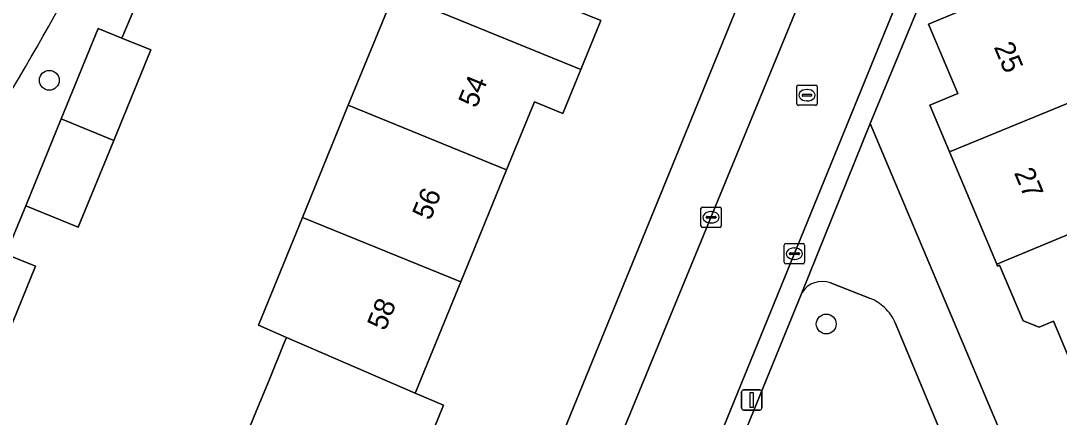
# Model space of a CAD drawing. Extents: x 157767 to 159172, y 387839 to 389425.
# Drawn here: x 158763.2 to 158814.4, y 388577 to 388596.5 of the extents above; entities that cross this region are included whole.
import ezdxf

# ---------------------------------------------------------------- set-up
doc = ezdxf.new("R2010")
doc.units = 0
for name, color, linetype in [('IMGEO_Boom', 7, 'Continuous'), ('IMGEO_Erf', 7, 'Continuous'), ('IMGEO_Fietspad_gesloten', 7, 'Continuous'), ('IMGEO_Groenvoorziening', 7, 'Continuous'), ('IMGEO_Kolk', 7, 'Continuous'), ('IMGEO_Lichtmast', 7, 'Continuous'), ('IMGEO_Pand', 7, 'Continuous'), ('IMGEO_Pand_nummerreeks', 7, 'Continuous'), ('IMGEO_Rijbaan_lokaal_open', 7, 'Continuous'), ('IMGEO_Rioolput', 7, 'Continuous'), ('IMGEO_Voetpad_open', 7, 'Continuous')]:
    doc.layers.add(name, color=color, linetype=linetype)

msp = doc.modelspace()

# ---------------------------------------------------------------- linework, layer by layer
at = {"layer": 'IMGEO_Boom'}
for centre in [(158764.601, 388593.611), (158802.883, 388581.592)]:
    msp.add_circle(centre, 0.489, dxfattribs=at)
at = {"layer": 'IMGEO_Erf'}
for points in [[(158783.858, 388561.402), (158804.806, 388612.677), (158808.275, 388621.169), (158805.129, 388622.461), (158802.748, 388623.326), (158800.611, 388618.096), (158802.231, 388617.434), (158801.395, 388615.388), (158799.774, 388616.05), (158797.641, 388610.829), (158796.237, 388611.403), (158794.034, 388606.012), (158791.751, 388600.423), (158790.401, 388597.12), (158791.775, 388596.558), (158790.79, 388594.148), (158789.903, 388591.976), (158788.502, 388592.548), (158787.131, 388589.192), (158784.872, 388583.665), (158782.68, 388578.3), (158782.634, 388578.188), (158784.028, 388577.585), (158781.784, 388572.09)], [(158811.648, 388607.468), (158809.197, 388601.531), (158805.049, 388591.482), (158827.692, 388537.782), (158830.135, 388538.835), (158851.194, 388547.689), (158848.19, 388554.823), (158853.199, 388556.956), (158856.214, 388549.827), (158857.186, 388550.238), (158837.723, 388596.325)], [(158814.955, 388579.663), (158814.087, 388581.728), (158813.377, 388581.43), (158812.577, 388581.756), (158811.426, 388584.493), (158811.325, 388584.45), (158811.283, 388584.551), (158808.959, 388590.079), (158807.99, 388592.384), (158809.359, 388592.959), (158807.921, 388596.381), (158810.845, 388597.61), (158809.785, 388600.132), (158816.357, 388602.895)], [(158769.145, 388597.982), (158768.177, 388595.691), (158769.597, 388595.111), (158767.773, 388590.648), (158766.021, 388586.361), (158763.438, 388587.417), (158762.463, 388585.041), (158763.914, 388584.449), (158762.131, 388580.08)], [(158774.028, 388575.404), (158774.897, 388577.53), (158775.427, 388578.828), (158776.177, 388580.663), (158776.288, 388580.935), (158774.901, 388581.535), (158777.073, 388586.85), (158779.332, 388592.378), (158781.59, 388597.906)]]:
    msp.add_lwpolyline(points, dxfattribs=at)
at = {"layer": 'IMGEO_Fietspad_gesloten'}
msp.add_arc((158664.292, 388652.472), 114.954, 326.11414, 335.35538, dxfattribs=at)
at = {"layer": 'IMGEO_Groenvoorziening'}
for points in [[(158805.02, 388582.866), (158803.087, 388583.615)], [(158801.681, 388583.135), (158796.412, 388570.214), (158803.795, 388570.017), (158804.93, 388569.986), (158811.209, 388569.819), (158806.295, 388581.625)]]:
    msp.add_lwpolyline(points, dxfattribs=at)
for centre, radius, start, end in [((158802.673, 388582.528), 1.163, 69.1484, 148.5508), ((158804.202, 388580.749), 2.27, 46.7074, 68.864), ((158804.188, 388580.74), 2.285, 22.7692, 46.5981)]:
    msp.add_arc(centre, radius, start, end, dxfattribs=at)
at = {"layer": 'IMGEO_Kolk'}
for p, q in [((158796.708, 388586.429), (158796.708, 388587.281)), ((158796.783, 388587.355), (158797.635, 388587.355)), ((158797.196, 388587.135), (158797.221, 388587.135)), ((158797.709, 388587.281), (158797.709, 388586.429)), ((158796.967, 388586.849), (158796.967, 388586.861)), ((158797.405, 388586.812), (158797.007, 388586.812)), ((158797.01, 388586.898), (158797.408, 388586.898)), ((158797.451, 388586.861), (158797.451, 388586.849)), ((158797.635, 388586.355), (158796.783, 388586.355)), ((158797.219, 388586.575), (158797.194, 388586.575)), ((158800.814, 388584.635), (158800.814, 388585.487)), ((158800.889, 388585.561), (158801.741, 388585.561)), ((158801.116, 388585.104), (158801.514, 388585.104)), ((158801.302, 388585.341), (158801.327, 388585.341)), ((158801.815, 388585.487), (158801.815, 388584.635)), ((158801.073, 388585.055), (158801.073, 388585.067)), ((158801.511, 388585.018), (158801.113, 388585.018)), ((158801.325, 388584.781), (158801.3, 388584.781)), ((158801.557, 388585.067), (158801.557, 388585.055)), ((158801.741, 388584.561), (158800.889, 388584.561))]:
    msp.add_line(p, q, dxfattribs=at)
for points in [[(158796.708, 388586.429), (158796.708, 388587.281)], [(158796.783, 388587.355), (158797.635, 388587.355)], [(158797.709, 388587.281), (158797.709, 388586.429)], [(158797.635, 388586.355), (158796.783, 388586.355)], [(158800.814, 388584.635), (158800.814, 388585.487)], [(158800.889, 388585.561), (158801.741, 388585.561)], [(158801.815, 388585.487), (158801.815, 388584.635)], [(158801.741, 388584.561), (158800.889, 388584.561)]]:
    msp.add_lwpolyline(points, dxfattribs=at)
for centre, radius, start, end in [((158796.785, 388587.279), 0.0765, 91.552, 178.448), ((158796.785, 388587.279), 0.0765, 91.552, 178.448), ((158797.633, 388587.279), 0.0765, 1.552, 88.448), ((158797.633, 388587.279), 0.0765, 1.552, 88.448), ((158797.007, 388586.858), 0.0403, 85.8775, 175.7526), ((158797.004, 388586.848), 0.0366, 178.938, 274.7102), ((158797.408, 388586.855), 0.043, 264.8664, 352.4533), ((158797.412, 388586.86), 0.0386, 1.7309, 96.639), ((158796.785, 388586.431), 0.0765, 181.552, 268.448), ((158796.785, 388586.431), 0.0765, 181.552, 268.448), ((158797.633, 388586.431), 0.0765, 271.552, 358.448), ((158797.633, 388586.431), 0.0765, 271.552, 358.448), ((158800.891, 388585.485), 0.0765, 91.552, 178.448), ((158800.891, 388585.485), 0.0765, 91.552, 178.448), ((158801.113, 388585.064), 0.0403, 85.8775, 175.7526), ((158801.518, 388585.066), 0.0386, 1.7309, 96.639), ((158801.739, 388585.485), 0.0765, 1.552, 88.448), ((158801.739, 388585.485), 0.0765, 1.552, 88.448), ((158800.891, 388584.637), 0.0765, 181.552, 268.448), ((158800.891, 388584.637), 0.0765, 181.552, 268.448), ((158801.11, 388585.054), 0.0366, 178.938, 274.7102), ((158801.514, 388585.061), 0.043, 264.8664, 352.4533), ((158801.739, 388584.637), 0.0765, 271.552, 358.448), ((158801.739, 388584.637), 0.0765, 271.552, 358.448)]:
    msp.add_arc(centre, radius, start, end, dxfattribs=at)
for centre, major_axis, ratio, start_param, end_param in [((158797.195, 388586.855), (-0.387, 0.002), 0.722429, 4.712389, 7.853982), ((158797.22, 388586.855), (-0.39, 0.002), 0.717154, 1.570796, 4.712389), ((158801.301, 388585.061), (-0.387, 0.002), 0.722429, 4.712389, 7.853982), ((158801.326, 388585.061), (-0.39, 0.002), 0.717154, 1.570796, 4.712389)]:
    msp.add_ellipse(centre, major_axis=major_axis, ratio=ratio, start_param=start_param, end_param=end_param, dxfattribs=at)
at = {"layer": 'IMGEO_Lichtmast'}
for p, q in [((158798.712, 388577.445), (158798.712, 388578.245)), ((158798.712, 388578.245), (158798.712, 388577.445)), ((158798.812, 388578.345), (158799.602, 388578.345)), ((158799.602, 388578.345), (158798.812, 388578.345)), ((158799.702, 388578.245), (158799.702, 388577.445)), ((158799.702, 388577.445), (158799.702, 388578.245)), ((158799.602, 388577.345), (158798.812, 388577.345)), ((158798.812, 388577.345), (158799.602, 388577.345))]:
    msp.add_line(p, q, dxfattribs=at)
msp.add_lwpolyline([(158799.132, 388578.22), (158799.282, 388578.22), (158799.282, 388577.47), (158799.132, 388577.47), (158799.132, 388578.22)], dxfattribs=at)
for centre, start, end in [((158798.812, 388578.245), 90, 180), ((158798.812, 388578.245), 90, 180), ((158799.602, 388578.245), 0, 90), ((158799.602, 388578.245), 360, 90), ((158798.812, 388577.445), 180, 270), ((158798.812, 388577.445), 180, 270), ((158799.602, 388577.445), 270, 0), ((158799.602, 388577.445), 270, 0)]:
    msp.add_arc(centre, 0.1, start, end, dxfattribs=at)
at = {"layer": 'IMGEO_Pand'}
for points in [[(158790.79, 388594.148), (158791.775, 388596.558), (158790.401, 388597.12), (158791.751, 388600.423), (158783.946, 388603.671), (158781.59, 388597.906)], [(158808.959, 388590.079), (158816.998, 388593.379), (158820.931, 388595.116), (158817.941, 388602.23), (158816.357, 388602.895), (158809.785, 388600.132), (158810.845, 388597.61), (158807.921, 388596.381), (158809.359, 388592.959), (158807.99, 388592.384)], [(158787.131, 388589.192), (158788.502, 388592.548), (158789.903, 388591.976), (158790.79, 388594.148), (158781.59, 388597.906), (158779.332, 388592.378)], [(158767.773, 388590.648), (158769.597, 388595.111), (158768.177, 388595.691), (158767.013, 388596.167), (158765.189, 388591.704)], [(158820.931, 388595.116), (158816.998, 388593.379), (158808.959, 388590.079), (158811.283, 388584.551), (158820.529, 388588.397), (158820.721, 388588.474), (158823.275, 388589.539)], [(158787.131, 388589.192), (158779.332, 388592.378), (158777.073, 388586.85), (158784.872, 388583.665)], [(158767.773, 388590.648), (158765.189, 388591.704), (158763.438, 388587.417), (158766.021, 388586.361)], [(158820.529, 388588.397), (158811.283, 388584.551), (158811.325, 388584.45), (158811.426, 388584.493), (158812.577, 388581.756), (158813.377, 388581.43), (158814.087, 388581.728), (158814.955, 388579.663), (158823.017, 388583.013), (158820.721, 388588.474)], [(158784.872, 388583.665), (158777.073, 388586.85), (158774.901, 388581.535), (158776.288, 388580.935), (158782.634, 388578.188), (158782.68, 388578.3)], [(158763.914, 388584.449), (158762.463, 388585.041), (158761.318, 388585.508), (158759.533, 388581.136), (158760.053, 388580.925), (158762.131, 388580.08)], [(158784.028, 388577.585), (158782.634, 388578.188), (158776.288, 388580.935), (158776.177, 388580.663), (158775.427, 388578.828), (158774.897, 388577.53), (158774.028, 388575.404), (158773.972, 388575.267), (158781.784, 388572.09)]]:
    msp.add_lwpolyline(points, close=True, dxfattribs=at)
at = {"layer": 'IMGEO_Rijbaan_lokaal_open'}
msp.add_lwpolyline([(158807.372, 388611.628), (158796.251, 388584.524), (158787.522, 388563.315), (158791.734, 388561.582), (158798.024, 388576.976), (158811.331, 388609.661)], dxfattribs=at)
at = {"layer": 'IMGEO_Rioolput'}
for p, q in [((158801.433, 388592.45), (158801.433, 388593.302)), ((158801.508, 388593.376), (158802.36, 388593.376)), ((158802.434, 388593.302), (158802.434, 388592.45)), ((158801.692, 388592.87), (158801.692, 388592.882)), ((158802.13, 388592.833), (158801.732, 388592.833)), ((158801.735, 388592.919), (158802.133, 388592.919)), ((158801.921, 388593.156), (158801.946, 388593.156)), ((158802.176, 388592.882), (158802.176, 388592.87)), ((158802.36, 388592.376), (158801.508, 388592.376)), ((158801.944, 388592.596), (158801.919, 388592.596))]:
    msp.add_line(p, q, dxfattribs=at)
for points in [[(158801.433, 388592.45), (158801.433, 388593.302)], [(158801.508, 388593.376), (158802.36, 388593.376)], [(158802.434, 388593.302), (158802.434, 388592.45)], [(158802.36, 388592.376), (158801.508, 388592.376)]]:
    msp.add_lwpolyline(points, dxfattribs=at)
for centre, radius, start, end in [((158801.51, 388593.3), 0.0765, 91.552, 178.448), ((158801.51, 388593.3), 0.0765, 91.552, 178.448), ((158802.358, 388593.3), 0.0765, 1.552, 88.448), ((158802.358, 388593.3), 0.0765, 1.552, 88.448), ((158801.732, 388592.879), 0.0403, 85.8775, 175.7526), ((158801.729, 388592.869), 0.0366, 178.938, 274.7102), ((158802.133, 388592.876), 0.043, 264.8664, 352.4533), ((158802.137, 388592.881), 0.0386, 1.7309, 96.639), ((158801.51, 388592.452), 0.0765, 181.552, 268.448), ((158801.51, 388592.452), 0.0765, 181.552, 268.448), ((158802.358, 388592.452), 0.0765, 271.552, 358.448), ((158802.358, 388592.452), 0.0765, 271.552, 358.448)]:
    msp.add_arc(centre, radius, start, end, dxfattribs=at)
for centre, major_axis, ratio, start_param, end_param in [((158801.92, 388592.876), (-0.387, 0.002), 0.722429, 4.712389, 7.853982), ((158801.945, 388592.876), (-0.39, 0.002), 0.717154, 1.570796, 4.712389)]:
    msp.add_ellipse(centre, major_axis=major_axis, ratio=ratio, start_param=start_param, end_param=end_param, dxfattribs=at)
at = {"layer": 'IMGEO_Voetpad_open'}
for points in [[(158823.032, 388655.085), (158824.169, 388657.847), (158820.14, 388659.525), (158805.658, 388623.767), (158805.129, 388622.461), (158808.275, 388621.169), (158804.806, 388612.677), (158783.858, 388561.402), (158786.468, 388560.754), (158787.522, 388563.315), (158796.251, 388584.524), (158807.372, 388611.628)], [(158753.405, 388580.089), (158757.611, 388576.443), (158757.752, 388576.771), (158759.533, 388581.136), (158761.318, 388585.508), (158762.463, 388585.041), (158763.438, 388587.417), (158765.189, 388591.704), (158767.013, 388596.167), (158768.177, 388595.691), (158769.145, 388597.982), (158770.893, 388602.273), (158772.737, 388606.8), (158773.744, 388609.104), (158775.521, 388613.532), (158777.3, 388617.967), (158777.778, 388619.117), (158780.292, 388625.277), (158782.807, 388631.437), (158783.293, 388632.924), (158785.1, 388639.139)], [(158811.331, 388609.661), (158798.024, 388576.976), (158791.734, 388561.582), (158790.686, 388559.018), (158787.327, 388550.798)], [(158788.416, 388550.72), (158790.765, 388556.414), (158792.029, 388559.451), (158796.412, 388570.214), (158801.681, 388583.135), (158805.049, 388591.482), (158809.197, 388601.531)], [(158830.353, 388532.649), (158832.121, 388533.397), (158832.27, 388533.46), (158830.62, 388537.614), (158830.135, 388538.835), (158827.692, 388537.782), (158805.049, 388591.482), (158801.681, 388583.135)], [(158803.087, 388583.615), (158805.02, 388582.866)], [(158806.295, 388581.625), (158811.209, 388569.819), (158813.585, 388564.111), (158815.467, 388559.687), (158819.818, 388549.462)]]:
    msp.add_lwpolyline(points, dxfattribs=at)
for centre, radius, start, end in [((158664.292, 388652.472), 114.954, 326.11414, 335.35538), ((158802.673, 388582.528), 1.163, 69.1484, 148.5508), ((158804.202, 388580.749), 2.27, 46.7074, 68.864), ((158804.188, 388580.74), 2.285, 22.7692, 46.5981)]:
    msp.add_arc(centre, radius, start, end, dxfattribs=at)

# ---------------------------------------------------------------- texts
at = {"layer": 'IMGEO_Pand_nummerreeks'}
for s, rotation, p in [('25', 292.7932, (158811.127, 388595.256)), ('54', 67.6309, (158785.64, 388592.195)), ('27', 292.7978, (158812.123, 388589.053)), ('56', 67.7835, (158783.371, 388586.657)), ('58', 67.7809, (158781.148, 388581.214))]:
    msp.add_text(s, height=1, rotation=rotation, dxfattribs=at).set_placement(p)

doc.saveas('drawing.dxf')
